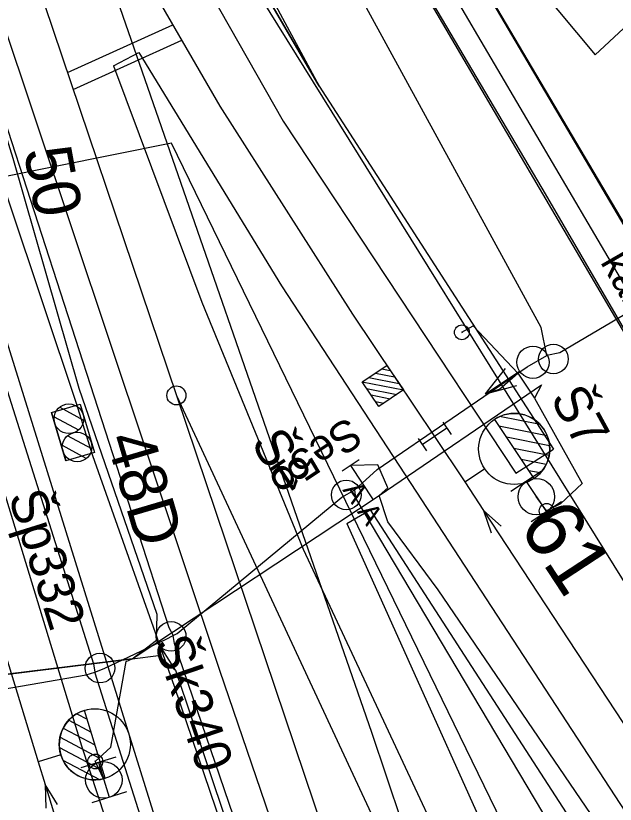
# Model space of a CAD drawing. Extents: x -545736 to -544888, y -1122892 to -1119128.
# Drawn here: x -545220.17 to -545199.95, y -1121621.77 to -1121595.16 of the extents above; entities that cross this region are included whole.
import ezdxf

# ---------------------------------------------------------------- set-up
doc = ezdxf.new("R2010")
doc.units = 0
for name, color, linetype in [('osvětlené plochy-hodnota-obrys', 7, 'Continuous'), ('Vrstva 1 - Koleje', 7, 'Continuous'), ('Vrstva 11 - Trakce', 7, 'Continuous'), ('Vrstva 12 - Trakce zaklady', 7, 'Continuous'), ('Vrstva 16', 7, 'Continuous'), ('Vrstva 2 - Vyhybky', 7, 'Continuous'), ('Vrstva 23', 7, 'Continuous'), ('Vrstva 26', 7, 'Continuous'), ('Vrstva 27', 7, 'Continuous'), ('Vrstva 28 - zabzar', 7, 'Continuous'), ('Vrstva 3 - Lisy - Pocitaci body', 7, 'Continuous'), ('Vrstva 35', 7, 'Continuous'), ('Vrstva 4 - Teren - stezky - prechody - plochy', 7, 'Continuous'), ('Vrstva 43', 7, 'Continuous'), ('Vrstva 44', 7, 'Continuous'), ('Vrstva 49', 7, 'Continuous'), ('Vrstva 6 - Navesti', 7, 'Continuous'), ('Vrstva 7 - Namezniky-vystroj', 7, 'Continuous')]:
    doc.layers.add(name, color=color, linetype=linetype)

msp = doc.modelspace()

# ---------------------------------------------------------------- linework, layer by layer
at = {"layer": 'osvětlené plochy-hodnota-obrys'}
msp.add_line((-545214.916, -1121599.46), (-545256.551, -1121607.772), dxfattribs=at)
for points in [[(-545137.864, -1121889.42), (-545168.59, -1121731.992), (-545178.308, -1121699.721), (-545197.027, -1121652.528), (-545208.16, -1121619.35), (-545217.952, -1121591.114), (-545225.649, -1121565.547)], [(-545114.36, -1122142.005), (-545095.834, -1122030.811), (-545094.039, -1122008.497), (-545094.672, -1121983.393), (-545097.737, -1121961.902), (-545099.42, -1121918.553), (-545101.285, -1121870.536), (-545123.71, -1121759.379), (-545130.296, -1121736.567), (-545147.419, -1121693.847), (-545162.352, -1121662.092), (-545176.655, -1121642.604), (-545199.404, -1121614.631), (-545212.209, -1121594.037), (-545225.557, -1121565.516)], [(-545115.194, -1122188.84), (-545115.464, -1122158.52), (-545110.116, -1122078.531), (-545109.516, -1122044.98), (-545111.654, -1121993.485), (-545115.876, -1121955.778), (-545121.955, -1121920.051), (-545160.528, -1121723.806), (-545171.589, -1121690.909), (-545189.933, -1121650.816), (-545214.916, -1121599.46)]]:
    msp.add_lwpolyline(points, dxfattribs=at)
at = {"layer": 'Vrstva 1 - Koleje'}
for points in [[(-545243.747, -1121531.464), (-545243.594, -1121532.249), (-545239.77, -1121551.878), (-545233.783, -1121573.05), (-545231.98, -1121579.201), (-545229.753, -1121586.518), (-545227.788, -1121592.956), (-545226.208, -1121598.131), (-545225.378, -1121600.85), (-545223.267, -1121607.76), (-545220.968, -1121615.275), (-545219.417, -1121620.337)], [(-545230.72, -1121560.57), (-545230.471, -1121561.309), (-545226.15, -1121574.137), (-545219.606, -1121586.857), (-545216.77, -1121592.175), (-545213.28, -1121598.203), (-545208.806, -1121605.227), (-545207.37, -1121607.373), (-545206.04, -1121609.361), (-545205.016, -1121610.891)], [(-545220.059, -1121592.227), (-545219.8, -1121592.995), (-545214.751, -1121607.971), (-545207.733, -1121623.051), (-545206.945, -1121624.682), (-545203.97, -1121630.841), (-545200.377, -1121638.127)], [(-545220.059, -1121592.227), (-545219.8, -1121592.995), (-545214.751, -1121607.971), (-545209.438, -1121623.729), (-545206.712, -1121631.824), (-545204.285, -1121639.023), (-545202.147, -1121645.365), (-545201.724, -1121646.618), (-545201.151, -1121648.315)], [(-545205.016, -1121610.891), (-545204.385, -1121611.852), (-545198.112, -1121621.407), (-545190.178, -1121631.253)], [(-545205.016, -1121610.891), (-545204.385, -1121611.852), (-545198.112, -1121621.407), (-545191.612, -1121632.129)], [(-545219.417, -1121620.337), (-545219.184, -1121621.102), (-545214.573, -1121636.23), (-545210.836, -1121652.388), (-545208.739, -1121661.984), (-545207.134, -1121670.028), (-545205.963, -1121676.033), (-545204.911, -1121681.437), (-545204.598, -1121683.045), (-545202.446, -1121694.084)], [(-545219.417, -1121620.337), (-545219.184, -1121621.102), (-545214.573, -1121636.23), (-545209.054, -1121651.908), (-545206.51, -1121659.176), (-545203.144, -1121668.78), (-545201.044, -1121674.823), (-545198.261, -1121683.246), (-545197.623, -1121685.281), (-545196.328, -1121689.408), (-545194.686, -1121694.87)]]:
    msp.add_lwpolyline(points, dxfattribs=at)
at = {"layer": 'Vrstva 11 - Trakce'}
for p, q in [((-545218.686, -1121608.369), (-545217.884, -1121608.806)), ((-545218.871, -1121608.695), (-545218.058, -1121609.138)), ((-545217.609, -1121609.777), (-545218.422, -1121609.334)), ((-545217.794, -1121610.103), (-545218.596, -1121609.666))]:
    msp.add_line(p, q, dxfattribs=at)
for centre in [(-545218.379, -1121608.759), (-545218.101, -1121609.713)]:
    msp.add_circle(centre, 0.5, dxfattribs=at)
at = {"layer": 'Vrstva 12 - Trakce zaklady'}
for p, q in [((-545218.96, -1121608.545), (-545218.001, -1121608.262)), ((-545217.517, -1121609.902), (-545218.476, -1121610.185))]:
    msp.add_line(p, q, dxfattribs=at)
for points in [[(-545218.476, -1121610.185), (-545218.96, -1121608.545), (-545218.001, -1121608.262), (-545217.517, -1121609.902), (-545218.476, -1121610.185)], [(-545218.001, -1121608.262), (-545218.001, -1121608.262), (-545217.517, -1121609.902), (-545217.517, -1121609.902)], [(-545218.96, -1121608.545), (-545218.96, -1121608.545), (-545218.476, -1121610.185), (-545218.476, -1121610.185)]]:
    msp.add_lwpolyline(points, dxfattribs=at)
at = {"layer": 'Vrstva 2 - Vyhybky'}
for p, q in [((-545202.48, -1121608.958), (-545203.846, -1121608.688)), ((-545204.021, -1121608.781), (-545202.686, -1121610.776)), ((-545202.243, -1121609.331), (-545203.869, -1121609.009)), ((-545202.161, -1121609.674), (-545203.617, -1121609.385)), ((-545202.177, -1121609.997), (-545203.365, -1121609.761)), ((-545202.278, -1121610.303), (-545203.114, -1121610.138)), ((-545205.016, -1121610.891), (-545204.351, -1121610.446)), ((-545202.474, -1121610.591), (-545202.862, -1121610.513)), ((-545218.113, -1121618.72), (-545217.764, -1121618.906)), ((-545217.153, -1121620.898), (-545217.856, -1121618.604)), ((-545218.384, -1121618.939), (-545217.631, -1121619.338)), ((-545218.569, -1121619.203), (-545217.499, -1121619.771)), ((-545218.677, -1121619.508), (-545217.366, -1121620.204)), ((-545218.697, -1121619.86), (-545217.234, -1121620.636)), ((-545218.652, -1121620.103), (-545219.417, -1121620.337)), ((-545218.578, -1121620.285), (-545217.348, -1121620.938))]:
    msp.add_line(p, q, dxfattribs=at)
for points in [[(-545220.059, -1121592.227), (-545219.8, -1121592.995), (-545214.751, -1121607.971), (-545209.438, -1121623.729)], [(-545214.751, -1121607.971), (-545207.733, -1121623.051)], [(-545205.016, -1121610.891), (-545204.385, -1121611.852), (-545198.112, -1121621.407), (-545191.612, -1121632.129)], [(-545203.788, -1121612.384), (-545204.385, -1121611.852), (-545204.134, -1121612.612)], [(-545219.417, -1121620.337), (-545219.184, -1121621.102), (-545214.573, -1121636.23), (-545209.054, -1121651.908)], [(-545218.761, -1121621.781), (-545219.184, -1121621.102), (-545219.157, -1121621.902)]]:
    msp.add_lwpolyline(points, dxfattribs=at)
for centre, radius in [((-545214.751, -1121607.971), 0.32), ((-545203.354, -1121609.779), 1.2), ((-545217.505, -1121619.751), 1.2)]:
    msp.add_circle(centre, radius, dxfattribs=at)
for centre, start, end in [((-545203.354, -1121609.779), 303.788, 123.788), ((-545217.505, -1121619.751), 107.0351, 287.0351)]:
    msp.add_arc(centre, 1.2, start, end, dxfattribs=at)
at = {"layer": 'Vrstva 23'}
msp.add_lwpolyline([(-545202.512, -1121594.204), (-545202.512, -1121594.204), (-545200.623, -1121596.475), (-545198.707, -1121594.695), (-545200.231, -1121592.372)], close=True, dxfattribs=at)
at = {"layer": 'Vrstva 26'}
msp.add_lwpolyline([(-545097.437, -1122052.623), (-545072.287, -1122039.894), (-545085.621, -1122009.744), (-545089.841, -1121964.946), (-545095.239, -1121958.274), (-545095.745, -1121940.272), (-545098.424, -1121935.947), (-545099.088, -1121910.293), (-545099.581, -1121891.247), (-545095.82, -1121860.673), (-545104.239, -1121857.434), (-545113.591, -1121811.167), (-545113.924, -1121803.223), (-545124.359, -1121753.762), (-545132.104, -1121728.782), (-545141.308, -1121704.806), (-545150.282, -1121669.65), (-545151.919, -1121656.143), (-545151.404, -1121636.531), (-545180.167, -1121637.447), (-545212.798, -1121581.796), (-545235.977, -1121514.184), (-545242.54, -1121484.599), (-545257.211, -1121409.362)], dxfattribs=at)
at = {"layer": 'Vrstva 27'}
for p, q in [((-545205.134, -1121605.819), (-545205.106, -1121605.861)), ((-545202.274, -1121611.849), (-545202.246, -1121611.891)), ((-545217.483, -1121620.354), (-545217.497, -1121620.306))]:
    msp.add_line(p, q, dxfattribs=at)
for centre in [(-545205.12, -1121605.84), (-545202.26, -1121611.87), (-545217.49, -1121620.33)]:
    msp.add_circle(centre, 0.25, dxfattribs=at)
at = {"layer": 'Vrstva 28 - zabzar'}
for p, q in [((-545202.43, -1121607.62), (-545202.67, -1121608.06)), ((-545207.906, -1121611.355), (-545207.62, -1121611.09)), ((-545214.78, -1121617.25), (-545215.42, -1121616.24)), ((-545216.96, -1121619.85), (-545216.45, -1121616.96))]:
    msp.add_line(p, q, dxfattribs=at)
for points in [[(-545216.24, -1121616.87), (-545215.42, -1121616.24), (-545215.4, -1121615.37), (-545218.03, -1121607.74), (-545220.26, -1121599.97), (-545221.86, -1121594.85)], [(-545205.12, -1121605.84), (-545204.74, -1121605.62), (-545203.23, -1121607.22), (-545202.67, -1121608.06), (-545201.06, -1121610.95), (-545201.79, -1121611.63), (-545202.26, -1121611.87), (-545202.61, -1121611.39)], [(-545204.32, -1121607.92), (-545203.85, -1121607.76), (-545203.23, -1121607.22)], [(-545216.24, -1121616.87), (-545207.906, -1121611.355), (-545202.43, -1121607.62), (-545202.67, -1121608.06)], [(-545196.46, -1121628.61), (-545197.29, -1121627.39), (-545200.4, -1121622.65), (-545205.92, -1121614.53), (-545207.62, -1121612.24), (-545207.906, -1121611.355), (-545207.62, -1121611.09), (-545207.96, -1121610.31), (-545208.87, -1121610.34)], [(-545216.45, -1121616.96), (-545216.24, -1121616.87), (-545222.56, -1121617.64), (-545222.29, -1121618.98), (-545221.27, -1121621.32)], [(-545216.24, -1121616.87), (-545215.36, -1121616.75), (-545214.78, -1121617.25), (-545210.85, -1121628.98), (-545208.53, -1121636.06), (-545208.1, -1121636.42)], [(-545216.96, -1121619.85), (-545217.49, -1121620.33), (-545217.2, -1121620.95)]]:
    msp.add_lwpolyline(points, dxfattribs=at)
at = {"layer": 'Vrstva 3 - Lisy - Pocitaci body'}
for p, q in [((-545207.818, -1121607.071), (-545207.534, -1121607.127)), ((-545204.32, -1121607.92), (-545203.651, -1121607.058)), ((-545208.259, -1121607.366), (-545207.239, -1121607.568)), ((-545208.038, -1121607.218), (-545207.387, -1121607.348)), ((-545204.32, -1121607.92), (-545203.173, -1121607.153)), ((-545208.479, -1121607.513), (-545207.092, -1121607.789)), ((-545204.32, -1121607.92), (-545203.268, -1121607.632)), ((-545208.332, -1121607.733), (-545207.313, -1121607.936)), ((-545208.185, -1121607.954), (-545207.533, -1121608.083)), ((-545208.037, -1121608.174), (-545207.754, -1121608.231)), ((-545205.763, -1121608.875), (-545205.485, -1121609.291)), ((-545205.624, -1121609.083), (-545206.456, -1121609.639)), ((-545206.595, -1121609.431), (-545206.317, -1121609.847)), ((-545202.439, -1121610.536), (-545203.464, -1121611.219)), ((-545202.952, -1121610.877), (-545202.268, -1121611.903)), ((-545201.756, -1121611.561), (-545202.781, -1121612.244)), ((-545216.794, -1121620.179), (-545217.971, -1121620.544)), ((-545217.382, -1121620.362), (-545217.018, -1121621.538)), ((-545216.429, -1121621.356), (-545217.606, -1121621.721))]:
    msp.add_line(p, q, dxfattribs=at)
msp.add_lwpolyline([(-545207.648, -1121606.957), (-545207.092, -1121607.789), (-545207.924, -1121608.344), (-545208.479, -1121607.513)], close=True, dxfattribs=at)
for centre, radius in [((-545202.72, -1121606.854), 0.542), ((-545202.608, -1121611.392), 0.616), ((-545217.199, -1121620.952), 0.616)]:
    msp.add_circle(centre, radius, dxfattribs=at)
at = {"layer": 'Vrstva 35'}
msp.add_line((-545222.56, -1121617.64), (-545216.24, -1121616.87), dxfattribs=at)
for points in [[(-545241.541, -1121485.465), (-545239.999, -1121492.308), (-545237.251, -1121504.071), (-545235.337, -1121513.168), (-545234.596, -1121515.041), (-545224.398, -1121544.845), (-545211.981, -1121581.286), (-545198.438, -1121604.211), (-545181.421, -1121633.25), (-545182.966, -1121634.194), (-545200.042, -1121605.172), (-545213.729, -1121581.837), (-545226.104, -1121545.417), (-545236.204, -1121516.019), (-545237.061, -1121513.796), (-545239.019, -1121504.439), (-545241.749, -1121492.723), (-545243.32, -1121485.713)], [(-545216.24, -1121616.87), (-545207.906, -1121611.355), (-545202.43, -1121607.62)]]:
    msp.add_lwpolyline(points, dxfattribs=at)
at = {"layer": 'Vrstva 4 - Teren - stezky - prechody - plochy'}
for points in [[(-545230.083, -1121550.571), (-545229.025, -1121553.512), (-545226.213, -1121562.965), (-545223.205, -1121570.543), (-545222.817, -1121572.164), (-545218.763, -1121581.088), (-545215.281, -1121587.61), (-545209.937, -1121597.527), (-545215.654, -1121587.682), (-545218.979, -1121581.323), (-545223.049, -1121572.27), (-545223.73, -1121570.789), (-545227.016, -1121561.965), (-545229.653, -1121553.767), (-545231.433, -1121548.349), (-545231.754, -1121547.059), (-545233.269, -1121542.92), (-545234.837, -1121535.705), (-545236.317, -1121528.858)], [(-545188.763, -1121698.109), (-545190.715, -1121689.813), (-545195.065, -1121673.326), (-545198.286, -1121662.387), (-545202.669, -1121648.347), (-545213.282, -1121617.261), (-545221.968, -1121591.293), (-545228.066, -1121573.381), (-545232.36, -1121560.669), (-545237.333, -1121545.795), (-545240.195, -1121536.787), (-545241.095, -1121537.02)], [(-545191.805, -1121699.137), (-545194.474, -1121690.403), (-545196.452, -1121683.768), (-545199.249, -1121675.317), (-545202.803, -1121664.861), (-545207.816, -1121650.626), (-545217.94, -1121619.813), (-545226.341, -1121592.264), (-545232.146, -1121573.195), (-545235.937, -1121558.858), (-545238.806, -1121546.877), (-545241.095, -1121537.02)], [(-545234.439, -1121543.527), (-545231.281, -1121554.107), (-545228.053, -1121563.3), (-545225.286, -1121570.558), (-545220.224, -1121582.101), (-545216.285, -1121589.658), (-545211.144, -1121598.715), (-545203.298, -1121610.598), (-545202.025, -1121609.786)], [(-545231.433, -1121548.349), (-545229.653, -1121553.767), (-545227.016, -1121561.965), (-545223.73, -1121570.789), (-545223.049, -1121572.27), (-545218.979, -1121581.323), (-545215.654, -1121587.682), (-545209.937, -1121597.527), (-545202.025, -1121609.786)], [(-545193.971, -1121686.337), (-545197.84, -1121674.499), (-545201.181, -1121664.796), (-545206.38, -1121650.04), (-545211.277, -1121635.666), (-545211.697, -1121634.349), (-545221.788, -1121601.943), (-545222.646, -1121598.843), (-545224.741, -1121591.802), (-545230.27, -1121573.782), (-545232.734, -1121565.41), (-545232.396, -1121565.328)], [(-545193.971, -1121686.337), (-545193.291, -1121686.158), (-545196.613, -1121673.939), (-545198.848, -1121666.308), (-545198.841, -1121666.311), (-545199.352, -1121664.499), (-545204.149, -1121649.207), (-545214.818, -1121617.793), (-545217.576, -1121610.01), (-545218.122, -1121608.25), (-545223.778, -1121591.338), (-545229.6, -1121573.622), (-545232.396, -1121565.328)], [(-545216.868, -1121596.848), (-545216.019, -1121596.395), (-545211.21, -1121604.274), (-545206.839, -1121610.949), (-545199.048, -1121622.889), (-545192.587, -1121633.352), (-545188.426, -1121640.975), (-545184.233, -1121649.302), (-545180.4, -1121658.058), (-545176.327, -1121668.124), (-545171.563, -1121681.077), (-545167.703, -1121693.087), (-545168.781, -1121694.447)], [(-545216.868, -1121596.848), (-545213.889, -1121604.829), (-545210.471, -1121613.16), (-545202.274, -1121630.693), (-545185.773, -1121664.159), (-545180.599, -1121674.576), (-545175.283, -1121686.286), (-545171.383, -1121695.992), (-545169.382, -1121701.199), (-545168.755, -1121700.94)], [(-545209.004, -1121612.298), (-545208.216, -1121611.839), (-545200.504, -1121623.754), (-545192.69, -1121636.392), (-545188.479, -1121644.031), (-545185.244, -1121650.818), (-545181.822, -1121658.643), (-545177.576, -1121669.097), (-545173.15, -1121681.254), (-545168.781, -1121694.447)], [(-545209.004, -1121612.298), (-545202.175, -1121627.489), (-545200.979, -1121629.68), (-545184.318, -1121663.578), (-545177.85, -1121676.702), (-545177.318, -1121678.004), (-545173.918, -1121685.556), (-545169.795, -1121695.632), (-545169.981, -1121695.743), (-545169.679, -1121697.265), (-545169.574, -1121697.288), (-545168.755, -1121700.94)]]:
    msp.add_lwpolyline(points, dxfattribs=at)
at = {"layer": 'Vrstva 43'}
for centre in [(-545202.03, -1121606.743), (-545209.02, -1121611.333), (-545214.928, -1121616.107), (-545217.33, -1121617.177)]:
    msp.add_circle(centre, 0.5, dxfattribs=at)
at = {"layer": 'Vrstva 44'}
for points in [[(-545234.044, -1121557.932), (-545224.101, -1121587.707), (-545215.009, -1121615.805), (-545214.861, -1121616.079)], [(-545179.583, -1121698.628), (-545193.322, -1121663.167), (-545193.296, -1121662.385), (-545192.894, -1121662.138), (-545187.639, -1121660.012), (-545186.844, -1121659.528), (-545187.117, -1121658.693), (-545194.063, -1121635.912), (-545194.221, -1121635.633), (-545194.492, -1121635.326), (-545208.695, -1121611.436), (-545208.73, -1121611.156), (-545207.976, -1121610.468), (-545202.921, -1121607.01), (-545202.254, -1121606.625), (-545202.44, -1121605.676), (-545215.752, -1121581.308), (-545224.558, -1121560.938)], [(-545230.442, -1121576.232), (-545217.544, -1121617.037), (-545217.501, -1121617.32)], [(-545254.652, -1121587.661), (-545247.628, -1121623.038), (-545247.74, -1121623.395), (-545247.485, -1121623.293), (-545238.933, -1121621.629), (-545238.502, -1121621.598), (-545238.122, -1121621.525), (-545233.949, -1121620.55), (-545233.724, -1121620.432), (-545233.447, -1121620.369), (-545229.171, -1121619.576), (-545228.871, -1121619.558), (-545228.598, -1121619.483), (-545223.232, -1121618.331), (-545222.832, -1121618.218), (-545222.563, -1121618.228), (-545217.8, -1121617.408), (-545217.501, -1121617.32), (-545217.187, -1121617.189), (-545215.091, -1121616.201), (-545214.861, -1121616.079), (-545214.72, -1121616.007), (-545209.164, -1121611.407), (-545208.73, -1121611.156)], [(-545185.246, -1121614.017), (-545185.903, -1121612.797), (-545190.193, -1121614.487), (-545196.744, -1121603.538), (-545201.812, -1121606.533), (-545202.254, -1121606.625)], [(-545201.029, -1121656.72), (-545214.811, -1121616.351), (-545214.861, -1121616.079)], [(-545206.107, -1121653.28), (-545217.409, -1121617.592), (-545217.501, -1121617.32)]]:
    msp.add_lwpolyline(points, dxfattribs=at)
at = {"layer": 'Vrstva 49'}
for p, q in [((-545205.193, -1121592.83), (-545200.818, -1121600.262)), ((-545202.295, -1121601.168), (-545206.698, -1121593.716)), ((-545200.818, -1121600.262), (-545196.752, -1121607.179)), ((-545198.287, -1121608.068), (-545202.295, -1121601.168))]:
    msp.add_line(p, q, dxfattribs=at)
at = {"layer": 'Vrstva 6 - Navesti'}
for p, q in [((-545208.579, -1121610.146), (-545209.161, -1121610.534)), ((-545208.1, -1121611.492), (-545208.87, -1121610.34))]:
    msp.add_line(p, q, dxfattribs=at)
at = {"layer": 'Vrstva 7 - Namezniky-vystroj'}
for p, q in [((-545218.426, -1121597.072), (-545214.867, -1121595.461)), ((-545218.233, -1121597.643), (-545214.565, -1121595.983))]:
    msp.add_line(p, q, dxfattribs=at)

# ---------------------------------------------------------------- texts
at = {"layer": 'Vrstva 11 - Trakce'}
for s, rotation, p in [('50', 280.4319, (-545219.906, -1121599.703)), ('48D', 286.4425, (-545217.137, -1121609.435))]:
    msp.add_text(s, height=1.6, rotation=rotation, dxfattribs=at).set_placement(p)
at = {"layer": 'Vrstva 16'}
msp.add_text('kabelovod', height=1, rotation=299.9243, dxfattribs=at).set_placement((-545200.464, -1121603.469))
at = {"layer": 'Vrstva 2 - Vyhybky'}
msp.add_text('61', height=2, rotation=303.2744, dxfattribs=at).set_placement((-545203.235, -1121612.382))
at = {"layer": 'Vrstva 43'}
for s, rotation, p in [('Š7', 298.6473, (-545202.158, -1121608.065)), ('Š8', 300.7322, (-545212.256, -1121609.563)), ('Šp332', 287.3835, (-545220.428, -1121611.368)), ('Šk340', 288.9613, (-545215.519, -1121616.31))]:
    msp.add_text(s, height=1.25, rotation=rotation, dxfattribs=at).set_placement(p)
at = {"layer": 'Vrstva 6 - Navesti'}
for s, height, rotation, p in [('Se51', 1.05, 213.7457, (-545208.955, -1121608.662)), ('  A A ', 0.7, 303.7457, (-545209.452, -1121610.729))]:
    msp.add_text(s, height=height, rotation=rotation, dxfattribs=at).set_placement(p)

doc.saveas('drawing.dxf')
